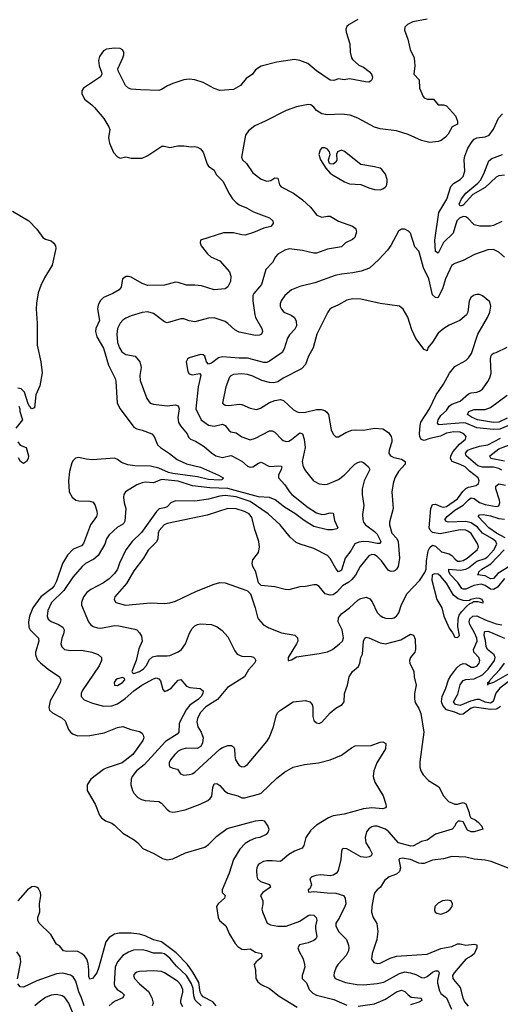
# Model space of a CAD drawing. Header units: inches. Extents: x 1552611 to 1694776, y 811966 to 917215.
# Tile 510 of 549: x 1683963 to 1687440, y 881902 to 889025. Entities that reach past the tile are written whole.
import ezdxf

# ---------------------------------------------------------------- set-up
doc = ezdxf.new("R2010")
doc.units = ezdxf.units.IN
doc.header["$MEASUREMENT"] = 0
doc.layers.add('B6888', color=7, linetype='Continuous')

msp = doc.modelspace()

# ---------------------------------------------------------------- linework, layer by layer
at = {"layer": 'B6888', "color": 5}
for points, elevation in [([(1686410, 889026.2), (1686345.5, 888990), (1686330, 888976.2), (1686323.6, 888956.4), (1686325.5, 888934.5), (1686350.3, 888850), (1686353.1, 888790), (1686363.1, 888750), (1686370, 888736.3), (1686415.9, 888695.9), (1686450, 888680.4), (1686492.4, 888650), (1686508, 888630), (1686516.3, 888610), (1686510.4, 888589.6), (1686500.5, 888579.5), (1686490, 888572.7), (1686465.2, 888574.8), (1686350, 888598), (1686310, 888589.5), (1686270, 888596), (1686236.2, 888583.8), (1686210, 888586.2), (1686110, 888655.8), (1686047, 888707), (1685990.6, 888730.6), (1685950, 888735.9), (1685822.8, 888717.3), (1685710.4, 888689.6), (1685670, 888661.2), (1685647.7, 888630), (1685601.6, 888598.4), (1685560.5, 888550), (1685510, 888518.9), (1685410, 888513), (1685370, 888526.3), (1685290, 888571.3), (1685230, 888589.7), (1685190, 888594.3), (1685150, 888589.6), (1685070, 888563.8), (1685033.2, 888546.8), (1684990, 888518.9), (1684970, 888513.7), (1684836.6, 888516.6), (1684770, 888523.1), (1684749.8, 888529.8), (1684728, 888550), (1684675.1, 888655.1), (1684672.3, 888670), (1684710.5, 888749.5), (1684717, 888770), (1684716.3, 888790), (1684705.8, 888805.8), (1684690, 888815.3), (1684650, 888818.1), (1684590, 888810.7), (1684570, 888798.5), (1684556.5, 888783.5), (1684541.4, 888758.6), (1684532.3, 888730), (1684538, 888690), (1684554.4, 888645.6), (1684556.4, 888630), (1684548.9, 888611.1), (1684424.6, 888530), (1684411.6, 888510), (1684413.4, 888490), (1684432.6, 888450), (1684486, 888410), (1684504.9, 888390), (1684570.7, 888310), (1684608.8, 888248.8), (1684614.6, 888230), (1684604.9, 888170), (1684611.7, 888131.7), (1684643, 888063), (1684670, 888032.4), (1684690, 888022.4), (1684730, 888033), (1684770, 888022.4), (1684850, 888024.2), (1684890, 888042), (1684990.4, 888110.4), (1685010, 888110.5), (1685050, 888099.1), (1685107.8, 888112.2), (1685150, 888112.2), (1685204.9, 888104.9), (1685230, 888107.2), (1685250, 888102.6), (1685270, 888090.3), (1685290, 888065.5), (1685319.4, 887979.4), (1685330, 887966), (1685370, 887936.4), (1685385.6, 887905.6), (1685434.7, 887854.7), (1685474.9, 887770), (1685503.2, 887730), (1685530, 887701.6), (1685550, 887686.4), (1685603.9, 887663.9), (1685654.4, 887634.4), (1685771.1, 887591.1), (1685794.4, 887570), (1685797.1, 887550), (1685778.8, 887530), (1685730, 887517.6), (1685654.7, 887485.3), (1685593.3, 887466.7), (1685570, 887467.4), (1685510, 887483.5), (1685437.2, 887482.8), (1685270.8, 887430), (1685268.2, 887410), (1685276.4, 887390), (1685322.3, 887330), (1685345.7, 887310), (1685410, 887281.2), (1685480.1, 887200.1), (1685489.5, 887169.5), (1685487.9, 887130), (1685470, 887092.5), (1685450, 887077.7), (1685370, 887071.3), (1685279.4, 887099.4), (1685230, 887104.8), (1685170, 887104.1), (1685110, 887124.7), (1685090, 887127.2), (1685010, 887104.8), (1684890, 887101.4), (1684850, 887116), (1684770, 887162.6), (1684750, 887167.9), (1684733.3, 887166.7), (1684707.4, 887150), (1684696.9, 887090), (1684683.6, 887070), (1684636.2, 887043.8), (1684570, 887016.3), (1684545.4, 886990), (1684530, 886959.5), (1684526.4, 886933.6), (1684541.2, 886850), (1684514.9, 886790), (1684512.6, 886770), (1684522.4, 886730), (1684569.4, 886649.4), (1684606.4, 886526.4), (1684654.7, 886430), (1684659.3, 886410), (1684668.2, 886250), (1684688.9, 886210), (1684790, 886077.1), (1684810, 886064.4), (1684850, 886056.2), (1684918.4, 886030), (1684936.9, 886010), (1684960.3, 885950), (1684981.1, 885930), (1685047.5, 885887.5), (1685103.4, 885843.4), (1685170, 885811.1), (1685270, 885788.7), (1685401.3, 885730), (1685435.8, 885710), (1685434.9, 885705.1), (1685424.7, 885695.3), (1685406.7, 885693.3), (1685330, 885698.4), (1685250, 885716.7), (1685070, 885741.3), (1685039.1, 885750), (1684970, 885779.8), (1684910, 885795.9), (1684796.4, 885796.4), (1684744.3, 885804.3), (1684700.8, 885820.8), (1684670, 885844), (1684650, 885852.3), (1684490, 885840.8), (1684445.1, 885845.1), (1684390, 885858.4), (1684366.8, 885853.2), (1684350, 885836.8), (1684340.8, 885819.2), (1684323.5, 885756.5), (1684315.3, 885690), (1684320.4, 885610), (1684341.9, 885570), (1684370, 885548.9), (1684390, 885543.6), (1684470, 885541.8), (1684494.1, 885534.1), (1684508.1, 885510), (1684521.1, 885470), (1684523.2, 885450), (1684517.8, 885430), (1684474.5, 885370), (1684425.3, 885234.7), (1684410, 885219.3), (1684350, 885194.2), (1684308.4, 885151.6), (1684271.8, 885090), (1684230, 884962.6), (1684213.1, 884930), (1684195, 884910), (1684117.1, 884850), (1684059.3, 884770), (1684035.1, 884710), (1684027.8, 884667.8), (1684030.1, 884630.1), (1684038.5, 884610), (1684099.2, 884550), (1684101.3, 884530), (1684076.8, 884450), (1684078, 884430), (1684090, 884397), (1684112.7, 884372.7), (1684170, 884326.7), (1684250.3, 884270), (1684260.3, 884250), (1684256.5, 884230), (1684242, 884198), (1684183.6, 884096.4), (1684173.8, 884050), (1684179.6, 884030), (1684200.3, 884010), (1684271.4, 883971.4), (1684292.1, 883952.1), (1684316, 883890), (1684330.2, 883870.2), (1684350, 883856), (1684384.5, 883844.5), (1684470, 883846.7), (1684574.5, 883865.5), (1684670, 883905.3), (1684710, 883912.7), (1684766, 883890), (1684830, 883876.5), (1684850, 883862.8), (1684856.6, 883850), (1684860.2, 883830), (1684853.7, 883810), (1684782.8, 883710), (1684704.2, 883650), (1684588.7, 883611.3), (1684570, 883601), (1684478.3, 883530), (1684450.3, 883490), (1684452.2, 883450), (1684508.7, 883350), (1684541.1, 883270), (1684555.8, 883250), (1684583.8, 883230), (1684630, 883211.5), (1684650, 883198.3), (1684710, 883140.2), (1684791.6, 883091.6), (1684818.8, 883070), (1684854, 883030), (1684933.4, 882993.4), (1684995.9, 882955.9), (1685030, 882947.1), (1685070, 882955.4), (1685163.1, 882996.9), (1685301.4, 883038.6), (1685330, 883058.8), (1685390, 883118.2), (1685465.1, 883174.9), (1685669, 883230), (1685710, 883234), (1685731, 883230), (1685758, 883190), (1685764.7, 883170), (1685761, 883150), (1685746, 883130), (1685701, 883110), (1685670, 883103.5), (1685630, 883087.3), (1685593.6, 883066.4), (1685555.1, 883024.9), (1685510.5, 882949.4), (1685478.9, 882850), (1685427.4, 882730), (1685428.4, 882710), (1685450.6, 882690), (1685445.7, 882670), (1685398.7, 882630), (1685385.7, 882610), (1685398.4, 882530), (1685409.2, 882509.2), (1685455.6, 882470), (1685481.5, 882410), (1685521.2, 882341.2), (1685540, 882320), (1685570, 882301.8), (1685590, 882298), (1685630, 882303.1), (1685670, 882279.6), (1685712.2, 882270), (1685714, 882250), (1685710, 882239.3), (1685674.9, 882210), (1685660.3, 882190), (1685668.9, 882148.9), (1685670.3, 882090), (1685684.8, 882064.8), (1685710, 882046.5), (1685770, 882015.5), (1685840.7, 881960.7), (1685970, 881882.3)], 820), ([(1686910, 889028.7), (1686807.7, 889010), (1686768, 888990), (1686750.4, 888970), (1686746, 888950), (1686770, 888884.7), (1686788.5, 888810), (1686817, 888750), (1686821.3, 888690), (1686814.8, 888630), (1686854, 888590), (1686855.8, 888530), (1686881.7, 888470), (1686890, 888460.3), (1686910, 888450.3), (1686956, 888450), (1686990, 888408.4), (1687030, 888408.5), (1687050, 888401.3), (1687116, 888330), (1687131.3, 888290), (1687131.3, 888270), (1687090.7, 888249.3), (1687063.5, 888196.5), (1687044.5, 888175.5), (1687011.3, 888150), (1686990, 888142.7), (1686930, 888136.9), (1686870, 888151.3), (1686773.4, 888193.4), (1686690, 888219.8), (1686570, 888236), (1686530, 888246.8), (1686410, 888312.3), (1686353.5, 888333.5), (1686290, 888340.3), (1686190, 888337.4), (1686150, 888344.8), (1686110, 888368.8), (1686090, 888393.1), (1686070, 888407.8), (1686050, 888411.4), (1685964.6, 888395.4), (1685890.9, 888369.1), (1685739.1, 888290), (1685663.6, 888256.4), (1685618.3, 888221.7), (1685596.4, 888190), (1685566.7, 888030), (1685574, 888010), (1685604.1, 887984.1), (1685650, 887916.9), (1685710, 887871.4), (1685750, 887856.5), (1685779.2, 887860.8), (1685810, 887881.6), (1685830, 887877.3), (1685842.3, 887830), (1685855, 887815), (1685943.8, 887770), (1686010, 887721.6), (1686068, 887668), (1686113, 887610), (1686150, 887596.9), (1686190, 887604.7), (1686210, 887603.8), (1686270, 887567.3), (1686370, 887530.2), (1686390, 887516.5), (1686395.6, 887510), (1686399, 887490), (1686387.2, 887450), (1686370, 887435.1), (1686320.5, 887410), (1686290, 887382.4), (1686190, 887365.4), (1686110, 887336.1), (1686090, 887335.2), (1686010, 887355.2), (1685913.4, 887366.6), (1685881.7, 887358.3), (1685830, 887329.7), (1685814.3, 887310), (1685792, 887268), (1685743.2, 887216.8), (1685711.7, 887110), (1685656.7, 887043.3), (1685650.7, 887029.3), (1685648.9, 886990), (1685663.5, 886890), (1685670.1, 886870.1), (1685714.6, 886790), (1685720.4, 886770), (1685713.4, 886750), (1685698.3, 886741.7), (1685670, 886741.5), (1685550, 886764.8), (1685520.6, 886780.6), (1685470, 886828.3), (1685450, 886840.5), (1685370, 886868.9), (1685330, 886866.6), (1685230, 886839.3), (1685190, 886845.8), (1685150, 886861.4), (1685130, 886861.8), (1685030, 886831.9), (1685010, 886838), (1684930, 886898.4), (1684890, 886912.3), (1684850, 886906.8), (1684770, 886882.6), (1684730, 886864.9), (1684710, 886851.6), (1684690.1, 886829.9), (1684671.1, 886790), (1684665.5, 886750), (1684671, 886690), (1684686.3, 886650), (1684702.9, 886622.9), (1684730, 886602.5), (1684799.3, 886590), (1684831.6, 886550), (1684842.2, 886510), (1684831.1, 886450), (1684835.4, 886415.4), (1684883.9, 886283.9), (1684907.6, 886250), (1684930, 886243.7), (1685030, 886232.3), (1685090, 886239.8), (1685110, 886232.2), (1685115.8, 886210), (1685107.6, 886147.6), (1685111.6, 886111.6), (1685126, 886086), (1685174.9, 886030), (1685185.1, 886005.1), (1685199.1, 885990), (1685235.4, 885975.4), (1685297.8, 885937.8), (1685351.1, 885891.1), (1685383.1, 885870), (1685430, 885858.5), (1685490, 885871.9), (1685497.1, 885870), (1685570, 885830.2), (1685610, 885795.5), (1685630, 885788.2), (1685650.9, 885789.1), (1685690, 885815.9), (1685710, 885824.2), (1685770, 885793.7), (1685837.8, 885797.8), (1685855.1, 885795.1), (1685859.5, 885790), (1685855.2, 885770), (1685835, 885730), (1685834.8, 885710), (1685880.4, 885660.4), (1685914, 885610), (1685932.9, 885590), (1686050, 885496.4), (1686110, 885458.2), (1686150, 885445.9), (1686172.7, 885447.3), (1686210, 885458.3), (1686230, 885454.8), (1686240.9, 885401), (1686264.9, 885350), (1686258.3, 885341.7), (1686225.7, 885334.3), (1686190, 885334.9), (1686090, 885358.8), (1686021.8, 885401.8), (1685953.5, 885453.5), (1685878, 885498), (1685812, 885552), (1685770, 885569), (1685690, 885572.2), (1685470, 885632.3), (1685338.4, 885638.4), (1685213.7, 885653.7), (1685110, 885685.6), (1684990, 885697.4), (1684930, 885673.5), (1684870, 885678.4), (1684850, 885675.1), (1684810, 885660.4), (1684728.5, 885610), (1684717, 885590), (1684713.7, 885570), (1684718.7, 885530), (1684730.3, 885490), (1684722.8, 885397.3), (1684716.9, 885383.1), (1684706.7, 885373.3), (1684670, 885354), (1684610, 885297.6), (1684591.9, 885270), (1684578.9, 885230), (1684530.5, 885149.5), (1684498.4, 885121.6), (1684440.3, 885090), (1684414.4, 885070), (1684347.1, 884992.9), (1684283.3, 884896.7), (1684193.5, 884810), (1684167, 884750), (1684162, 884710), (1684169.1, 884689.1), (1684190, 884672), (1684244.6, 884650), (1684276, 884630), (1684284.4, 884610), (1684282.8, 884590), (1684267.8, 884547.7), (1684261.3, 884510), (1684267.8, 884487.8), (1684286.4, 884470), (1684330, 884461.2), (1684410, 884463.9), (1684486, 884450), (1684530, 884433.1), (1684555.8, 884410), (1684555.3, 884390), (1684537.3, 884350), (1684414, 884170), (1684407.5, 884150), (1684408.1, 884130), (1684430, 884105.2), (1684490, 884081.6), (1684570, 884059.7), (1684630, 884060.5), (1684670, 884075.9), (1684726.2, 884113.9), (1684790, 884170.1), (1684846.3, 884210), (1684930, 884256.8), (1684950, 884263.2), (1684970, 884257), (1684982, 884242), (1684999.5, 884179.5), (1685010, 884166), (1685030, 884172), (1685059.6, 884190), (1685110, 884248), (1685130, 884252.2), (1685170, 884204.7), (1685194.8, 884194.8), (1685267.8, 884187.8), (1685290, 884170.7), (1685287.8, 884150), (1685276.3, 884130), (1685256.3, 884110), (1685194.8, 884065.2), (1685167.2, 884032.8), (1685123.2, 883950), (1685117.1, 883930), (1685113.6, 883870), (1685103.5, 883856.5), (1685017.1, 883802.8), (1684864.7, 883635.3), (1684809.2, 883590), (1684777.3, 883550), (1684768.9, 883530), (1684766, 883490), (1684778.3, 883450), (1684788.9, 883430), (1684818.9, 883398.9), (1684843.4, 883383.4), (1684870, 883376.2), (1684970.2, 883370.2), (1684990, 883356.5), (1685030, 883310.3), (1685050, 883297.7), (1685070, 883292.6), (1685090, 883294.7), (1685159.3, 883310), (1685269.5, 883350), (1685324.2, 883375.8), (1685342, 883390), (1685352.4, 883407.6), (1685359.3, 883470), (1685370, 883497.1), (1685390, 883500.3), (1685410, 883484.9), (1685445.3, 883445.3), (1685470, 883430.4), (1685542, 883410), (1685570, 883394.8), (1685590, 883394.8), (1685690, 883421.3), (1685710, 883430.5), (1685823.1, 883536.9), (1685878.2, 883581.8), (1685941.7, 883618.3), (1686023.5, 883636.5), (1686124, 883650), (1686210, 883671), (1686290, 883704.8), (1686362.9, 883757.2), (1686390, 883771), (1686505.4, 883774.6), (1686570, 883798), (1686590, 883800.7), (1686610.6, 883790), (1686610.4, 883750), (1686546.3, 883650), (1686526, 883590), (1686520.3, 883550), (1686532.2, 883510), (1686591.8, 883410), (1686612.9, 883350), (1686614, 883330), (1686610, 883323.7), (1686590, 883315.6), (1686510, 883323.5), (1686450, 883316.4), (1686310, 883277.4), (1686230, 883264.7), (1686196.3, 883250), (1686110, 883197.4), (1686070, 883161.6), (1686034, 883110), (1686018.8, 883050), (1686007.3, 883032.7), (1685950, 883009.2), (1685910, 882986), (1685850, 882936.2), (1685790, 882941.1), (1685750, 882939.3), (1685726, 882934), (1685700.2, 882919.8), (1685688.7, 882910), (1685678.9, 882890), (1685675.6, 882870), (1685679.6, 882830), (1685684.6, 882810), (1685704.4, 882790), (1685770.5, 882770), (1685776.1, 882756.1), (1685776.5, 882750), (1685721.3, 882710), (1685706.3, 882690), (1685721.8, 882650), (1685722.8, 882630), (1685715.3, 882590), (1685718.9, 882570), (1685754.4, 882490), (1685778, 882478), (1685830, 882467), (1685890, 882467.1), (1685990, 882503), (1686050, 882544.8), (1686065.6, 882550), (1686090, 882547.2), (1686108.1, 882530), (1686112.3, 882510), (1686102.3, 882470), (1686102.7, 882450), (1686112.5, 882390), (1686105.3, 882374.7), (1686090, 882363.1), (1686050, 882346), (1685988.3, 882331.7), (1685975.5, 882310), (1685981.6, 882290), (1686014, 882230), (1686023.7, 882190), (1686024.9, 882170), (1686005.7, 882110), (1686005.7, 882090), (1686036.8, 882056.8), (1686057.6, 882010), (1686083.8, 881983.8), (1686110, 881968.4), (1686235.8, 881935.8), (1686330, 881894.7)], 840), ([(1687450, 887565.8), (1687390, 887535.4), (1687370, 887530.6), (1687291.4, 887531.4), (1687250, 887539.7), (1687204.7, 887590), (1687190, 887599.1), (1687170, 887601.1), (1687143.5, 887590), (1687125.4, 887570), (1687098.3, 887481.7), (1687028.1, 887411.9), (1686990, 887336.9), (1686970, 887349), (1686965.6, 887430), (1686995.7, 887630), (1687053.6, 887726.4), (1687081.5, 887818.5), (1687101, 887839), (1687149.6, 887870), (1687171.2, 887890), (1687182.6, 887930), (1687178, 888010), (1687182.6, 888037.4), (1687203.8, 888096.2), (1687235.1, 888144.9), (1687250, 888159.5), (1687270, 888169.1), (1687330, 888177), (1687358.4, 888190), (1687390, 888232.7), (1687426.3, 888313.6), (1687456.9, 888343.1)], 840), ([(1687470, 887900.3), (1687430, 887896.4), (1687410, 887885.3), (1687330, 887811.3), (1687240.8, 887759.2), (1687170, 887684), (1687150, 887676.4), (1687142.6, 887690), (1687159.9, 887730), (1687190, 887769.3), (1687277.1, 887842.9), (1687295.7, 887864.3), (1687320.1, 887910), (1687357, 888003), (1687379.5, 888020.5), (1687455.4, 888050)], 820), ([(1683910, 887640.1), (1684029, 887570), (1684088, 887510), (1684130, 887450.4), (1684150, 887437.6), (1684190, 887425.7), (1684209.3, 887409.3), (1684221.3, 887390), (1684224.2, 887370), (1684197.8, 887250), (1684142.7, 887157.3), (1684117, 887103), (1684097.6, 887050), (1684084.6, 886975.4), (1684082.7, 886930), (1684090.8, 886829.2), (1684090.2, 886670.2), (1684117, 886550), (1684124.9, 886470), (1684110, 886375.3), (1684080.3, 886310), (1684070, 886218), (1684050, 886208.7), (1684034, 886230), (1684025.2, 886245.2), (1683998.9, 886330), (1683975, 886355), (1683950, 886358.3)], 780), ([(1687470, 887306.3), (1687430, 887344), (1687390, 887362.6), (1687350, 887360.5), (1687253.9, 887326.1), (1687170, 887284), (1687110, 887261.7), (1687090, 887248), (1687043.1, 887150), (1687021.2, 887078.8), (1686987.3, 887012.7), (1686970, 887014), (1686950, 887035.1), (1686923.9, 887150), (1686883.9, 887230), (1686855.8, 887335.8), (1686850, 887349.3), (1686822.3, 887382.3), (1686790, 887481.2), (1686775.8, 887495.8), (1686750, 887509.6), (1686724.7, 887510), (1686704.2, 887495.8), (1686648, 887392), (1686622.8, 887357.3), (1686562, 887290), (1686492.8, 887227.2), (1686434.1, 887205.9), (1686372.7, 887192.7), (1686290, 887184.4), (1686245.7, 887174.3), (1686098, 887122), (1685990, 887095.3), (1685930, 887070.9), (1685881.1, 887030), (1685854.9, 886990), (1685848.4, 886970), (1685848.4, 886950), (1685856.4, 886930), (1685873.4, 886910), (1685926.9, 886886.9), (1685950.3, 886870.3), (1685963, 886843), (1685965.3, 886810), (1685954.1, 886785.9), (1685915.7, 886744.3), (1685899.6, 886720.3), (1685875.7, 886644.3), (1685861.9, 886618.1), (1685770, 886554.2), (1685750, 886545.7), (1685730, 886545.4), (1685610, 886575.8), (1685550, 886575.7), (1685430, 886586.2), (1685400.5, 886579.5), (1685350, 886541.1), (1685330, 886532.7), (1685315.1, 886550), (1685302.7, 886590), (1685290, 886599.5), (1685270, 886602), (1685190, 886579.3), (1685176, 886570), (1685167.3, 886550), (1685179.8, 886479.8), (1685190, 886462.8), (1685210, 886456.3), (1685266, 886466), (1685274.2, 886454.2), (1685253.7, 886370), (1685237.1, 886210), (1685275.3, 886130), (1685330, 886091.3), (1685370, 886083.8), (1685430, 886098), (1685450, 886088.8), (1685475, 886055), (1685490, 886043.6), (1685530, 886035.3), (1685570, 886006.9), (1685630, 885986.4), (1685670, 885997.7), (1685770, 886050.2), (1685790, 886050.2), (1685810, 886040.3), (1685857, 885990), (1685870, 885980.3), (1685890, 885973.8), (1685910, 885976.5), (1685930, 885987.3), (1685990, 886035.5), (1686009.2, 886029.2), (1686021.9, 885990), (1686029, 885930), (1686005.4, 885830), (1686014.3, 885790), (1686030, 885760.4), (1686088.8, 885690), (1686130, 885668), (1686170, 885662.2), (1686190, 885665.2), (1686270, 885699.2), (1686310.5, 885729.5), (1686387.6, 885810), (1686410, 885822.4), (1686430, 885828.2), (1686450, 885821.6), (1686470, 885805.5), (1686485.5, 885790), (1686496.4, 885770), (1686455.2, 885690), (1686440.8, 885630), (1686439.6, 885590), (1686452.3, 885510), (1686444.2, 885444.2), (1686445, 885410), (1686451.3, 885390), (1686465.4, 885370), (1686530, 885322.1), (1686550, 885302), (1686575, 885250), (1686570, 885236.2), (1686550, 885235.2), (1686490, 885248.4), (1686450.5, 885249.5), (1686415.3, 885244.7), (1686387.8, 885232.2), (1686358.3, 885181.7), (1686316.8, 885130), (1686290, 885043.1), (1686270, 885029.8), (1686250, 885054), (1686210, 885127.1), (1686190, 885149.8), (1686090, 885199.8), (1685990.9, 885230.9), (1685963.7, 885243.7), (1685920.8, 885280.8), (1685847.2, 885370), (1685761.2, 885450), (1685630, 885539.9), (1685530, 885572.3), (1685450, 885583.3), (1685410, 885578.2), (1685330, 885555.2), (1685230, 885542.5), (1685090, 885544.3), (1685056.5, 885530), (1685030, 885502), (1685010, 885493.6), (1684972.8, 885487.2), (1684951.7, 885468.3), (1684844.7, 885315.3), (1684777.2, 885250), (1684731.9, 885190), (1684685.6, 885094.4), (1684670.1, 885050), (1684650, 885017.4), (1684610, 884979), (1684570.1, 884949.9), (1684477.9, 884902.1), (1684450, 884881.7), (1684424, 884850), (1684410.3, 884810), (1684410.3, 884790), (1684461.1, 884670), (1684476.1, 884650), (1684495.7, 884635.7), (1684525.7, 884625.7), (1684550, 884624), (1684650, 884641.8), (1684680.4, 884640.4), (1684795.8, 884615.8), (1684810.6, 884610), (1684830.4, 884590), (1684844.4, 884564.4), (1684848.5, 884530), (1684825.7, 884474.3), (1684805.3, 884390), (1684775.5, 884310), (1684780.3, 884300.3), (1684790, 884295.5), (1684830, 884310.3), (1684858, 884330), (1684877.1, 884350), (1684902.7, 884397.3), (1684925, 884415), (1684956.4, 884423.6), (1685030, 884422.1), (1685050, 884425.7), (1685110, 884452), (1685132.9, 884470), (1685162.8, 884510), (1685192.4, 884587.6), (1685210, 884620.4), (1685230, 884639.5), (1685250, 884650.3), (1685270, 884654.3), (1685349.6, 884650.3), (1685392.5, 884632.5), (1685426.8, 884606.8), (1685470, 884561.6), (1685518.3, 884458.3), (1685535.8, 884435.8), (1685570, 884420.9), (1685637.8, 884417.8), (1685653.4, 884413.4), (1685664, 884404), (1685670.3, 884390), (1685662, 884370), (1685619, 884321), (1685589.2, 884270), (1685466.8, 884193.2), (1685393.1, 884106.9), (1685310, 884054.3), (1685269.6, 884010), (1685249.6, 883970), (1685244.9, 883944.9), (1685251.4, 883910), (1685276.2, 883870), (1685289.5, 883830), (1685285.9, 883794.1), (1685272.5, 883767.5), (1685246.9, 883753.1), (1685170, 883755.2), (1685133.6, 883746.4), (1685110, 883732.8), (1685084.5, 883710), (1685054.9, 883670), (1685045.5, 883650), (1685045.3, 883630), (1685050, 883620.7), (1685070, 883610.4), (1685104, 883604), (1685126, 883570), (1685150, 883560.5), (1685190, 883564), (1685210, 883569.3), (1685230, 883581.3), (1685410, 883746.8), (1685430, 883760.1), (1685470, 883775.5), (1685495.1, 883775.1), (1685510, 883764.9), (1685516.1, 883750), (1685518.5, 883698.5), (1685524.9, 883670), (1685550, 883630.6), (1685570, 883620.4), (1685590, 883623.1), (1685610, 883635.8), (1685750, 883803.5), (1685767.5, 883830), (1685798.5, 883910), (1685817.7, 883990), (1685828.9, 884010), (1685849.9, 884030.1), (1685942, 884090), (1686030, 884100.7), (1686063, 884090), (1686079.5, 884070), (1686084.9, 884050), (1686083.8, 883983.8), (1686090, 883956), (1686110, 883939.1), (1686130, 883933.4), (1686150, 883942), (1686208.5, 884011.5), (1686250, 884043.9), (1686295.6, 884070), (1686309.7, 884090), (1686313.6, 884150), (1686334, 884210), (1686346, 884270), (1686370, 884310.4), (1686414.8, 884345.2), (1686424.7, 884370), (1686431.5, 884410), (1686444.2, 884435.8), (1686449.7, 884530), (1686459.3, 884550), (1686470, 884558), (1686490, 884554), (1686570, 884518.2), (1686610, 884509.3), (1686720.7, 884539.3), (1686790, 884580.4), (1686812.8, 884572.8), (1686823.4, 884543.4), (1686825.3, 884470), (1686821.1, 884450), (1686790.4, 884410), (1686783.1, 884390), (1686785.7, 884370), (1686813.4, 884310), (1686816.5, 884270), (1686830.4, 884210), (1686819.3, 884150), (1686818, 884110), (1686825.1, 884085.1), (1686850, 884042.8), (1686865.3, 884005.2), (1686887.3, 883870), (1686856.9, 883656.9), (1686858.3, 883618.3), (1686864.9, 883590), (1686882.5, 883562.5), (1686920.6, 883520.6), (1686996.3, 883476.3), (1687029.1, 883409.1), (1687065.5, 883370), (1687110, 883349.2), (1687130, 883350.3), (1687170, 883362.6), (1687190, 883352.4), (1687213.7, 883290), (1687217, 883270), (1687227.7, 883250), (1687257.7, 883237.7), (1687280.7, 883220.7), (1687307.3, 883190), (1687314.6, 883170), (1687251.2, 883148.8), (1687229.1, 883149.1), (1687202.7, 883162.7), (1687170, 883222.4), (1687150, 883228), (1687134, 883226), (1687117.1, 883210), (1687110.2, 883189.8), (1687090.6, 883170), (1686970, 883133.3), (1686911.2, 883088.8), (1686870, 883081), (1686812.3, 883047.7), (1686793.1, 883046.9), (1686704.1, 883070), (1686634.3, 883150), (1686610, 883168.5), (1686550, 883190.5), (1686530, 883191.7), (1686510, 883186.5), (1686490, 883172.2), (1686472.7, 883150), (1686462.3, 883110), (1686467.5, 883070), (1686494.6, 883030), (1686512.1, 882990), (1686504.7, 882975.3), (1686492, 882968), (1686470, 882964.6), (1686430, 882969.3), (1686330, 883026.6), (1686306, 883030), (1686296.7, 883023.3), (1686292.2, 883010), (1686286.7, 882950), (1686267.2, 882870), (1686254.3, 882850), (1686230, 882836.2), (1686210, 882832.3), (1686140.7, 882839.3), (1686105.6, 882834.4), (1686076.5, 882823.5), (1686062, 882810), (1686073.7, 882766.3), (1686062, 882738), (1686051, 882730), (1686052.7, 882712.7), (1686090, 882718.4), (1686188.1, 882708.1), (1686250, 882707.2), (1686305.5, 882690), (1686318, 882670), (1686321.7, 882630), (1686316, 882610), (1686274.4, 882525.6), (1686250.3, 882490), (1686249, 882470), (1686270.3, 882430), (1686326.3, 882370), (1686342.4, 882330), (1686343.6, 882310), (1686340.8, 882290), (1686324.2, 882255.8), (1686266.4, 882193.6), (1686251.5, 882170), (1686237.4, 882130), (1686235.3, 882110), (1686246, 882090), (1686319.8, 882059.8), (1686404.6, 882044.6), (1686450, 882043), (1686550, 882052.2), (1686597.3, 882062.7), (1686710, 882124.8), (1686750, 882136.3), (1686790.7, 882130.7), (1686830, 882116.9), (1686870, 882095.3), (1686890, 882093.8), (1686910, 882103.2), (1686950, 882135.8), (1686970, 882144.1), (1686990, 882144.9), (1686996.6, 882130), (1686985.3, 882074.7), (1686985.4, 882054.6), (1686998.8, 881998.8), (1687010, 881980.2), (1687051, 881950), (1687087.4, 881867.4)], 860), ([(1687510, 886094.7), (1687437.3, 886062.7), (1687390, 886059.8), (1687270, 886073.5), (1687190, 886105.5), (1687170, 886109.1), (1686994.1, 886094.1), (1686985.9, 886105.9), (1686990.5, 886130), (1687010, 886160.5), (1687050, 886197.8), (1687070, 886230.1), (1687090, 886243.8), (1687150, 886265.2), (1687210, 886318.7), (1687230, 886326.7), (1687270.6, 886329.4), (1687290, 886336.5), (1687310, 886352.7), (1687350, 886408.5), (1687365, 886435.1), (1687372.6, 886467.4), (1687369.9, 886569.9), (1687371.2, 886588.8), (1687378.2, 886601.9), (1687390, 886612), (1687410, 886616.9), (1687490, 886654.9)], 860), ([(1687490, 886142.7), (1687430, 886114.1), (1687390, 886111.5), (1687274.7, 886130), (1687231.4, 886150), (1687202.7, 886170), (1687211.3, 886190), (1687250, 886204.5), (1687330, 886205.2), (1687370, 886218.4), (1687490, 886309.4)], 840), ([(1683958, 886230), (1683964.7, 886210), (1683964.7, 886190), (1683984.7, 886130), (1683936, 886070)], 780), ([(1683950.8, 885970), (1683966.2, 885946.2), (1684010, 885931), (1684026.4, 885870), (1684023.8, 885850), (1684013, 885830), (1683990, 885814), (1683970, 885828.7), (1683955.8, 885855.8)], 780), ([(1687450, 885766.9), (1687430, 885778.7), (1687390, 885787.5), (1687310, 885787.3), (1687276.4, 885796.5), (1687192.2, 885870), (1687187.8, 885890), (1687206, 885910), (1687230, 885921.1), (1687290, 885940.7), (1687350, 885949.7), (1687442.4, 885997.6)], 860), ([(1687470, 885832), (1687371.6, 885850), (1687364.5, 885870), (1687430, 885919.3), (1687530, 885958.3)], 840), ([(1687470, 884982.1), (1687420.5, 884919.5), (1687390, 884903.9), (1687370, 884905.1), (1687330, 884932.8), (1687302.3, 884942.3), (1687247.8, 884932.2), (1687190, 884905.4), (1687170, 884904.5), (1687162.3, 884910), (1687132.4, 884952.4), (1687079.5, 885010), (1687067, 885030), (1687068.4, 885050), (1687150, 885042.9), (1687190, 885049.4), (1687210, 885058.6), (1687270, 885106.7), (1687330, 885127.7), (1687350, 885141.1), (1687393.3, 885190), (1687414.4, 885230), (1687407.5, 885250), (1687382.6, 885270), (1687311.3, 885310), (1687273.8, 885353.8), (1687230, 885385.1), (1687190, 885395.3), (1687062.7, 885390), (1687050, 885395.1), (1687038.2, 885410), (1687054.6, 885430), (1687110, 885475.6), (1687170, 885513.9), (1687210, 885552.5), (1687230, 885565.1), (1687250, 885561.8), (1687290, 885533.3), (1687330, 885517.6), (1687410, 885503.3), (1687430, 885508.6), (1687436.1, 885530), (1687433.9, 885550), (1687408.2, 885630), (1687406.6, 885650), (1687430, 885666.4), (1687478.2, 885658.2)], 860), ([(1687475.7, 885275.7), (1687411.8, 885310), (1687355.7, 885350), (1687279.8, 885430), (1687290, 885443.1), (1687315.4, 885444.6), (1687370, 885435.9), (1687430, 885415.5), (1687470, 885411.7)], 840), ([(1687509.4, 885070.6), (1687422.1, 885017.8), (1687390, 884982.6), (1687370, 884979.4), (1687330, 885002.4), (1687276, 885010), (1687282.7, 885017.3), (1687283.7, 885030), (1687306.5, 885050), (1687371.4, 885088.6), (1687467.5, 885190)], 840), ([(1687440.3, 884059.7), (1687431.2, 884048.8), (1687410, 884036.5), (1687370, 884034.4), (1687250, 884051.2), (1687230, 884044.8), (1687170, 884002.1), (1687150, 883999.2), (1687110, 884016.6), (1687050, 884031.5), (1687023.8, 884063.8), (1687015.5, 884090), (1687018.5, 884130), (1687046.2, 884190), (1687064.7, 884250), (1687081, 884279), (1687124.9, 884335.1), (1687150, 884357.8), (1687170, 884367.3), (1687190, 884364.8), (1687230, 884341.5), (1687250, 884340.4), (1687272.2, 884350), (1687287.6, 884370), (1687291.7, 884390), (1687283.7, 884410), (1687247.7, 884450), (1687245.8, 884470), (1687271.6, 884528.4), (1687269.9, 884550), (1687253.4, 884590), (1687218.7, 884650), (1687213.4, 884670), (1687218.5, 884690), (1687241.4, 884710), (1687270, 884713.1), (1687330, 884683.3), (1687410, 884654.2), (1687450, 884646.2)], 860), ([(1687515.7, 884250), (1687435.3, 884190), (1687407.5, 884152.5), (1687388.3, 884091.7), (1687370, 884080.5), (1687330, 884086.7), (1687290, 884106.9), (1687270, 884108), (1687224.1, 884095.9), (1687150, 884063.9), (1687116.4, 884070), (1687100.2, 884090), (1687133.3, 884146.7), (1687150, 884213.7), (1687170, 884244.6), (1687190, 884252.3), (1687250, 884256.1), (1687310, 884286.7), (1687352.6, 884327.4), (1687397.7, 884390), (1687402.1, 884410), (1687395.1, 884430), (1687347, 884470), (1687336.9, 884490), (1687332.9, 884532.9), (1687322.8, 884570), (1687324.4, 884595.6), (1687330, 884600.2), (1687350, 884600.3), (1687370, 884594.8), (1687470, 884551.6)], 840), ([(1687542.2, 884317.8), (1687390, 884229.9), (1687361.3, 884221.3), (1687351.6, 884228.4), (1687349.5, 884210), (1687349.8, 884230), (1687362.8, 884237.2), (1687367.4, 884250), (1687435.4, 884324.6), (1687469.5, 884370)], 820), ([(1687503.9, 882883.9), (1687374.1, 882934.1), (1687330, 882944.5), (1687250, 882951.8), (1687190, 882965.9), (1687090, 882971.3), (1687030, 882954.3), (1686950, 882945.4), (1686890, 882921.6), (1686870, 882919.9), (1686850, 882923.8), (1686790, 882948.6), (1686730, 882960.3), (1686710, 882955.6), (1686706.3, 882950), (1686717.9, 882890), (1686710, 882863.5), (1686690, 882843.9), (1686636.6, 882823.4), (1686602.2, 882797.8), (1686574, 882750), (1686550, 882731.1), (1686532.6, 882710), (1686525.4, 882690), (1686511.3, 882610), (1686509.2, 882569.2), (1686519.6, 882530), (1686545.9, 882485.9), (1686554.7, 882430), (1686547.1, 882370), (1686511.9, 882270), (1686509.3, 882229.3), (1686523.8, 882203.8), (1686550, 882197.3), (1686570, 882200.2), (1686644.3, 882235.7), (1686690, 882249.6), (1686910, 882264.2), (1687010, 882306.7), (1687090, 882319.8), (1687130, 882340.1), (1687150, 882340.1), (1687190.1, 882330.1), (1687250, 882336.9), (1687270, 882332.9), (1687271, 882310), (1687250, 882267), (1687230, 882249.2), (1687190, 882228.4), (1687105.7, 882130), (1687094.8, 882110), (1687095.8, 882090), (1687101.1, 882081.1), (1687150, 882023.6), (1687167.9, 881950), (1687181.1, 881921.1), (1687208.4, 881888.4)], 880), ([(1685384.9, 881890), (1685359.3, 881919.3), (1685290, 881956.2), (1685277.2, 881970), (1685268.6, 881990), (1685258.7, 882058.7), (1685215.4, 882135.4), (1685177.5, 882190), (1685094.5, 882274.5), (1684990, 882352.9), (1684930, 882368.6), (1684870, 882397.6), (1684830, 882410.4), (1684770, 882416.9), (1684682.6, 882417.4), (1684650, 882409.8), (1684610, 882385.7), (1684586.8, 882353.2), (1684536, 882170), (1684520.2, 882130), (1684490, 882089.6), (1684470, 882082.9), (1684463.9, 882103.9), (1684464.5, 882150), (1684458.2, 882198.2), (1684448.7, 882228.7), (1684432.7, 882252.7), (1684410, 882270.8), (1684383.2, 882283.2), (1684350, 882287.1), (1684303.9, 882283.9), (1684281.2, 882290), (1684250, 882325.2), (1684230, 882337.2), (1684187.4, 882407.4), (1684103.5, 882490), (1684093.5, 882510), (1684095.1, 882530), (1684109.1, 882570), (1684105.7, 882630), (1684116.1, 882690), (1684114.7, 882710), (1684098.9, 882738.9), (1684090, 882747.8), (1684073.7, 882753.7), (1684050, 882750.9), (1684019.5, 882730), (1683950.4, 882650)], 820), ([(1685276.4, 881890), (1685232.5, 881932.5), (1685223.9, 881963.9), (1685217.5, 882017.5), (1685207.1, 882050), (1685170, 882109.9), (1685097.1, 882177.1), (1685050, 882236), (1685010, 882267.2), (1684990, 882272.9), (1684930, 882272.8), (1684882.4, 882290), (1684850, 882296), (1684787.2, 882292.8), (1684750, 882280.2), (1684710, 882255.5), (1684670.1, 882209.9), (1684653.5, 882170), (1684647.6, 882047.6), (1684652.5, 882030), (1684669.3, 882010), (1684699.6, 881990), (1684719.6, 881970), (1684710.4, 881950), (1684654.5, 881925.5), (1684632.2, 881910), (1684611.2, 881890)], 840), ([(1683946.7, 882086.7), (1683972.4, 882210), (1683967.1, 882247.1), (1683941.8, 882281.8)], 840), ([(1684429.5, 881890), (1684411.2, 881950), (1684391.5, 881991.5), (1684370, 882069.7), (1684350, 882100.9), (1684330, 882112.4), (1684285, 882125), (1684270, 882127.7), (1684230, 882123.4), (1684087.7, 882072.3), (1683990, 882027.2), (1683967.8, 882027.8), (1683950.8, 882050.8)], 840), ([(1685142.9, 881882.9), (1685129.9, 881910), (1685129.9, 881930), (1685143.1, 881990), (1685142.3, 882010), (1685130, 882042.5), (1685104.2, 882070), (1685010, 882130.6), (1684990, 882138.9), (1684930, 882145), (1684830, 882140.4), (1684810, 882135.1), (1684795.6, 882124.4), (1684787.4, 882110), (1684793.7, 882090), (1684830.3, 882050), (1684894, 881994), (1684920.1, 881950), (1684928.6, 881910), (1684920.4, 881890)], 860), ([(1684360.6, 881810), (1684318.4, 881910), (1684290.4, 881950.5), (1684270, 881962.8), (1684230, 881973.8), (1684190, 881967.6), (1684150, 881952), (1684103.2, 881916.8), (1684073.7, 881890)], 860), ([(1686411.3, 881888.7), (1686530, 881905.7), (1686610, 881938.3), (1686690, 881993.3), (1686725.1, 882005.1), (1686750, 881995.9), (1686772.5, 881970), (1686794.9, 881954.9), (1686866.7, 881946.7), (1686871.4, 881930), (1686850, 881916.8), (1686790, 881897.3)], 840)]:
    msp.add_lwpolyline(points, dxfattribs=dict(at, elevation=elevation))
for points, elevation in [([(1686170, 888098.9), (1686150, 888097), (1686136.7, 888083.3), (1686127, 888050), (1686139.5, 888010), (1686177.3, 887950), (1686210, 887914), (1686230, 887900.5), (1686311.9, 887851.9), (1686350, 887837.6), (1686430, 887833.4), (1686490, 887807.4), (1686530, 887797), (1686570, 887794.4), (1686590, 887800.5), (1686607.7, 887812.3), (1686615.9, 887824.1), (1686621.6, 887850), (1686620.5, 887870), (1686608.2, 887908.2), (1686582, 887942), (1686569.6, 887949.6), (1686530, 887959.6), (1686430, 887977), (1686312.2, 888072.2), (1686290, 888080.3), (1686262, 888070), (1686254.3, 888050), (1686258.3, 888010), (1686250, 887994.5), (1686230, 887979.7), (1686210, 887982), (1686200.9, 887990), (1686196.9, 888010), (1686208.3, 888050), (1686204, 888070), (1686190, 888087.8)], 860), ([(1687270, 887036.9), (1687250, 887031.3), (1687230, 887017.6), (1687214.6, 886990), (1687204.6, 886910), (1687195.8, 886890), (1687147.6, 886850), (1687070, 886814.4), (1687030.3, 886790), (1686990, 886756.4), (1686950, 886691.8), (1686916, 886650), (1686910, 886628.7), (1686890, 886638), (1686830, 886719.5), (1686800.4, 886780.4), (1686771.8, 886871.8), (1686738, 886930), (1686723.7, 886943.7), (1686710, 886951.5), (1686570, 886970.9), (1686430, 887004), (1686370, 887004.5), (1686330, 886996.8), (1686270, 886961.8), (1686220.7, 886939.3), (1686207, 886930), (1686191.5, 886910), (1686112.9, 886750), (1686086, 886650), (1686052.8, 886590), (1686030.3, 886530), (1686000.9, 886499.1), (1685870, 886431.9), (1685830, 886405.8), (1685802.7, 886397.3), (1685770, 886399.5), (1685714, 886414), (1685650, 886446.1), (1685610, 886457.6), (1685570, 886461.9), (1685510, 886457.7), (1685490.9, 886449.1), (1685481.6, 886438.4), (1685454, 886370), (1685430.3, 886250.3), (1685450, 886237.3), (1685475, 886235), (1685550, 886242.5), (1685570, 886240.6), (1685630, 886213.9), (1685675.6, 886204.4), (1685706.1, 886213.9), (1685770, 886255.4), (1685810, 886270.2), (1685850, 886276.9), (1685870.4, 886270), (1685942.7, 886202.7), (1685970, 886187.3), (1685990, 886184), (1686030, 886186.8), (1686110, 886205.8), (1686144.5, 886204.5), (1686170, 886197), (1686186, 886186), (1686196.5, 886170), (1686217.4, 886057.4), (1686230, 886026.8), (1686250, 886007.7), (1686270, 886008.2), (1686322, 886038), (1686365.3, 886054.7), (1686390, 886058), (1686450, 886054.7), (1686530, 886070.3), (1686590, 886066), (1686630, 886038), (1686650, 886010.7), (1686656.1, 885990), (1686655.8, 885970), (1686635.8, 885910), (1686634.5, 885890), (1686644.7, 885870), (1686670, 885858), (1686724.7, 885844.7), (1686751.5, 885830), (1686751.3, 885810), (1686704.2, 885755.8), (1686678.1, 885710), (1686664.6, 885670), (1686656.3, 885610), (1686665.4, 885490), (1686637.4, 885390), (1686637.6, 885370), (1686656.1, 885310), (1686691.5, 885271.5), (1686701, 885250), (1686710.1, 885130), (1686700.1, 885070), (1686690.1, 885049.9), (1686679.2, 885040.8), (1686670, 885034.8), (1686650, 885032), (1686630, 885040.2), (1686579.9, 885110), (1686550, 885142.2), (1686530, 885153.7), (1686510, 885155.7), (1686490, 885146), (1686426.3, 885070), (1686392.9, 885007.1), (1686365.3, 884974.7), (1686343.8, 884956.2), (1686299.3, 884930), (1686257.1, 884882.9), (1686230, 884863.5), (1686210, 884860.8), (1686172.3, 884872.3), (1686130, 884923.5), (1686110, 884935.8), (1686090, 884935.8), (1686030, 884923.5), (1685990, 884923.1), (1685910, 884900.4), (1685882.5, 884902.5), (1685810, 884921.1), (1685710, 884932.3), (1685691.4, 884951.4), (1685671.3, 885030), (1685649.6, 885070), (1685644.2, 885090), (1685650, 885116.3), (1685689.8, 885170.2), (1685698, 885210), (1685693.8, 885250), (1685665.4, 885330), (1685642.7, 885422.7), (1685622, 885450), (1685590, 885466.5), (1685530, 885485.2), (1685470, 885489.8), (1685320.1, 885439.9), (1685030, 885379.5), (1685008.4, 885370), (1684971, 885330), (1684965, 885310), (1684962.7, 885270), (1684953.1, 885246.9), (1684893.1, 885186.9), (1684859.7, 885130), (1684790, 885037.2), (1684734.7, 884945.3), (1684652.4, 884850), (1684646.5, 884830), (1684657.6, 884810), (1684729.1, 884789.1), (1684910, 884807), (1685010, 884800.6), (1685050, 884805.5), (1685090, 884818.6), (1685241.6, 884890), (1685370, 884941.8), (1685410, 884952.6), (1685450.2, 884950.2), (1685598.7, 884898.7), (1685612.2, 884892.2), (1685632.1, 884872.1), (1685667.4, 884770), (1685682.5, 884702.5), (1685690, 884687.3), (1685724, 884650), (1685764.9, 884624.9), (1685856.3, 884590), (1685952.5, 884572.5), (1685973.4, 884553.4), (1685975.4, 884530), (1685966.7, 884510), (1685905.3, 884410), (1685906, 884390), (1685910, 884388.2), (1685930, 884394), (1685964.5, 884415.5), (1686130, 884439.6), (1686190, 884452.7), (1686225.6, 884470), (1686276.9, 884510), (1686298.9, 884530), (1686306.1, 884553.9), (1686294.8, 884610), (1686267.1, 884670), (1686270, 884698.4), (1686292.2, 884727.8), (1686349.9, 884770.1), (1686410, 884825.8), (1686430, 884838.2), (1686470, 884847.3), (1686496.2, 884836.2), (1686513.6, 884813.6), (1686550, 884737), (1686570, 884714.9), (1686590, 884702.6), (1686610, 884694.3), (1686650, 884692.6), (1686670, 884698.5), (1686689.1, 884710.9), (1686706.8, 884733.2), (1686724.5, 884795.5), (1686766.2, 884873.9), (1686857.6, 884970), (1686895.1, 885024.9), (1686903.1, 885050), (1686906.3, 885110), (1686918.2, 885181.8), (1686930, 885207.2), (1686950, 885223.6), (1686970, 885217.2), (1687014.6, 885174.6), (1687070, 885160.5), (1687088.6, 885150), (1687110, 885123.7), (1687130, 885108.9), (1687150, 885106.9), (1687170, 885111.7), (1687199.2, 885130), (1687273.3, 885190), (1687282, 885210), (1687277.8, 885230), (1687230, 885308.2), (1687205.3, 885325.3), (1687190, 885331.5), (1687150, 885335), (1687004.9, 885304.9), (1686950, 885316.2), (1686932.5, 885332.5), (1686925.9, 885350), (1686937.8, 885490), (1686950, 885518.5), (1686970, 885520.1), (1687010, 885502.2), (1687030, 885498.4), (1687050, 885503.3), (1687130, 885558.7), (1687168.1, 885611.9), (1687190, 885633.5), (1687210, 885643.4), (1687265.4, 885654.6), (1687282.8, 885670), (1687287, 885690), (1687280.3, 885710), (1687217.9, 885757.9), (1687184.7, 885790), (1687150, 885808.2), (1687091.4, 885830), (1687080.6, 885850), (1687082.4, 885870), (1687098.8, 885901.2), (1687144.9, 885955.1), (1687187.1, 885990), (1687192.7, 886010), (1687176.8, 886030), (1687150, 886042.2), (1687103.9, 886043.9), (1687050, 886033.5), (1687007.1, 886012.9), (1686930, 885995.4), (1686890, 885979.6), (1686867.3, 885987.3), (1686857.5, 886010), (1686855.5, 886030), (1686859.1, 886090), (1686865.6, 886114.4), (1686927.9, 886210), (1686974.7, 886310), (1687030, 886388.2), (1687071.4, 886468.6), (1687110, 886514.9), (1687190, 886559.5), (1687210, 886577.6), (1687232, 886610), (1687277.4, 886750), (1687348.4, 886870), (1687365.1, 886910), (1687371.3, 886951.3), (1687364.4, 886984.4), (1687310, 887027.8), (1687290, 887036.3)], 880), ([(1686963, 885017), (1686948, 885010), (1686944, 884970), (1686980.7, 884830), (1687016, 884770), (1687031.6, 884710), (1687070, 884622.8), (1687094.8, 884590), (1687110, 884558), (1687130, 884556), (1687144, 884570), (1687132.5, 884632.5), (1687134.2, 884690), (1687142.9, 884717.2), (1687158.3, 884741.7), (1687198.1, 884781.9), (1687219.5, 884800.5), (1687241.2, 884810), (1687243.2, 884816.8), (1687277.1, 884817.1), (1687310, 884806.7), (1687317.2, 884810), (1687309, 884830), (1687290, 884838.4), (1687270, 884840.7), (1687227.3, 884830), (1687217.7, 884822.3), (1687198.8, 884821.2), (1687170, 884822.6), (1687135.9, 884835.9), (1687101.8, 884861.8), (1687050, 884949.7), (1687010, 884997), (1686990, 885012.8)], 880), ([(1684706.6, 884266.6), (1684670, 884257.2), (1684659.5, 884250), (1684646.3, 884230), (1684648.7, 884210), (1684670, 884208.2), (1684707.6, 884230), (1684724.5, 884250), (1684720.2, 884260.2)], 860), ([(1687056.2, 882656.2), (1687022.8, 882650), (1686990, 882634.8), (1686966.2, 882610), (1686962.7, 882582.7), (1686968.6, 882568.6), (1686981.1, 882561.1), (1687010, 882555.3), (1687050, 882568), (1687077.4, 882590), (1687091.1, 882610), (1687094.7, 882630), (1687085.2, 882650)], 920)]:
    msp.add_lwpolyline(points, close=True, dxfattribs=dict(at, elevation=elevation))

doc.saveas('drawing.dxf')
